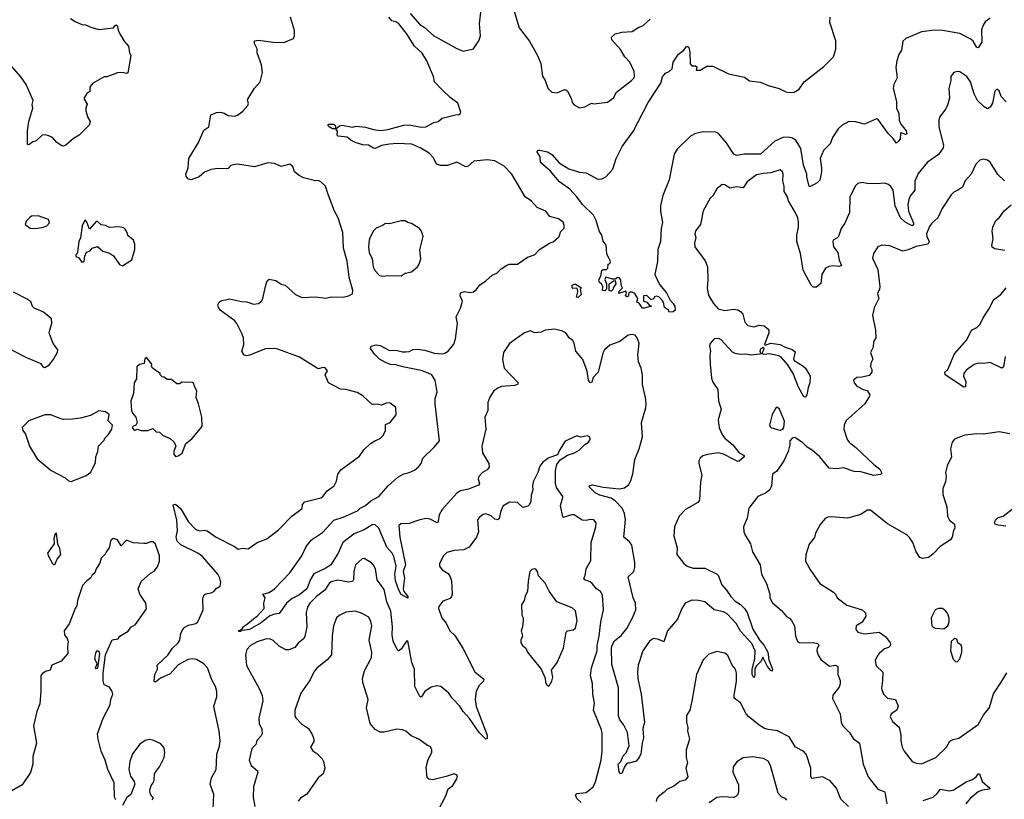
# Model space of a CAD drawing. Extents: x 2057697 to 2160550, y 827490 to 1016834.
# Tile 462 of 509: x 2119535 to 2126993, y 963379 to 969287. Entities that reach past the tile are written whole.
import ezdxf

# ---------------------------------------------------------------- set-up
doc = ezdxf.new("R2010")
doc.units = 0

msp = doc.modelspace()

# ---------------------------------------------------------------- linework, layer by layer
at = {"layer": '0CON20XD'}
for points in [[(2123270, 969385), (2123318, 969225), (2123396, 969125), (2123456.2, 969016.2), (2123482.5, 968955), (2123495, 968857.5), (2123516.2, 968825), (2123535, 968767.5), (2123565, 968737.5), (2123605, 968733.3), (2123662.7, 968757.3), (2123672.5, 968755), (2123684.1, 968744.1), (2123711.7, 968691.7), (2123719.3, 968659.3), (2123735, 968642.5), (2123775, 968617.5), (2123815, 968626.7), (2123865, 968653.8), (2123885, 968648), (2123987.7, 968662.3), (2124033.3, 968695), (2124055, 968736.7), (2124170, 968825), (2124188.8, 968845), (2124191.7, 968858.3), (2124188.6, 968895), (2124155.6, 968965), (2124118.6, 969005), (2124085, 969060), (2124021.2, 969135), (2124018, 969155), (2124045, 969178.6), (2124095, 969191.9), (2124175, 969197.5), (2124225, 969229.2), (2124255, 969240), (2124310, 969290)], [(2122492.2, 969332.2), (2122565, 969251.1), (2122599.3, 969229.3), (2122672.5, 969165), (2122755, 969118.6), (2122845, 969068.6), (2122895, 969048.6), (2122972.5, 969065), (2123013.9, 969126.1), (2123026, 969165), (2123017.1, 969255), (2123030.8, 969365)], [(2119920, 969295), (2119955, 969273.8), (2120005, 969251.2), (2120035, 969248.8), (2120075, 969229.2), (2120135, 969212), (2120246.4, 969223.6), (2120255, 969240), (2120267, 969247), (2120277, 969237), (2120280, 969205), (2120302.5, 969167.5), (2120326.7, 969125), (2120360, 969085), (2120367.5, 969035), (2120377.5, 969015), (2120353.3, 968885), (2120345, 968878.8), (2120315, 968886.7), (2120275, 968883.3), (2120195, 968853.3), (2120175, 968852.5), (2120087, 968803), (2120067.5, 968775), (2120067, 968743), (2120043.6, 968726.4), (2120022.5, 968695), (2120022.5, 968685), (2120046.4, 968646.4), (2120036.7, 968615), (2120037.5, 968595), (2120052.5, 968545), (2120070, 968515), (2120061.7, 968488.3), (2119985, 968412.5), (2119943.6, 968386.4), (2119883.6, 968336.4), (2119865, 968327.5), (2119855, 968330), (2119817.5, 968355), (2119783.6, 968393.6), (2119755, 968407.5), (2119725, 968413.3), (2119705, 968412.5), (2119660.7, 968369.3), (2119635, 968360), (2119605, 968337.5), (2119595, 968340), (2119594, 968445), (2119605.8, 968515), (2119634.4, 968615), (2119629.2, 968645), (2119638.1, 968675), (2119585, 968796), (2119545, 968854), (2119475, 968931.4)], [(2120754.8, 964635.2), (2120767.6, 964662.4), (2120786.6, 964683.4), (2120815, 964697.8), (2120868.8, 964711.2), (2120885, 964723.3), (2120923.8, 964815), (2120921.2, 964895), (2120930, 964925), (2120945, 964937.5), (2120985, 964943.8), (2121005, 964953.8), (2121024.2, 964975.8), (2121053.3, 964995), (2121057.7, 965022.3), (2121050.8, 965055), (2121035.7, 965085), (2120919.1, 965219.1), (2120885, 965244.2), (2120755, 965306.9), (2120727.1, 965335), (2120719.5, 965365), (2120730.9, 965415), (2120726.5, 965495), (2120698.3, 965611.7), (2120715, 965616.7), (2120755, 965580), (2120812.5, 965485), (2120868, 965425), (2120895, 965414.4), (2120935, 965418.6), (2120954.4, 965414.4), (2121022.5, 965365), (2121162.5, 965295), (2121190, 965275), (2121225, 965281.2), (2121265, 965276.7), (2121333.9, 965326.1), (2121407, 965353), (2121495, 965420), (2121596.2, 965525), (2121675, 965583.3), (2121676.1, 965613.9), (2121695, 965633.8), (2121815.8, 965664.2), (2121832.5, 965675), (2121865, 965717.5), (2121917.5, 965755), (2121935, 965790), (2121946.1, 965843.9), (2121966.7, 965875), (2122109.5, 965980.5), (2122142.3, 966027.7), (2122192.5, 966075), (2122225, 966096.7), (2122265, 966112.5), (2122287.5, 966135), (2122306.4, 966173.6), (2122305, 966220), (2122342.5, 966235), (2122386.4, 966293.6), (2122385, 966347.5), (2122341.2, 966381.2), (2122315, 966383.8), (2122275, 966366), (2122245, 966374), (2122205, 966370), (2122135, 966436), (2122091.7, 966461.7), (2122005, 966483.3), (2121966.1, 966486.1), (2121874.2, 966534.2), (2121848.8, 966595), (2121865.7, 966625), (2121848.7, 966648.7), (2121835, 966652), (2121795, 966640), (2121655, 966729.4), (2121490, 966790), (2121464.2, 966795.8), (2121396.9, 966793.1), (2121276.3, 966743.7), (2121255, 966739.4), (2121236.2, 966745), (2121217.1, 966775), (2121232.2, 966825), (2121230.6, 966875), (2121221.4, 966905), (2121179.5, 966985), (2121164.3, 967005), (2121054.4, 967084.4), (2121041.4, 967105), (2121036.9, 967125), (2121045, 967146.2), (2121065, 967158.8), (2121093.6, 967163.6), (2121125, 967171.9), (2121215, 967150.8), (2121255, 967147.5), (2121305, 967130), (2121345, 967136.2), (2121365.6, 967154.4), (2121377.5, 967175), (2121396, 967265), (2121410.9, 967309.1), (2121425, 967320.8), (2121475, 967310), (2121515, 967282), (2121546, 967276), (2121625, 967203.8), (2121672.3, 967182.3), (2121775, 967186), (2121855, 967177.5), (2121895, 967187.1), (2121985, 967183.8), (2122026.4, 967193.6), (2122055, 967210), (2122057.5, 967235), (2122031.2, 967335), (2122016.1, 967456.1), (2121988.6, 967555), (2121983.1, 967675), (2121948.1, 967785), (2121920.8, 967835), (2121869.2, 967970.8), (2121852.5, 968025), (2121815, 968058.8), (2121795, 968069.2), (2121775, 968066), (2121685, 968088.8), (2121652.5, 968105), (2121617.5, 968135), (2121603.8, 968175), (2121581.7, 968191.7), (2121515, 968174), (2121465, 968197.5), (2121415, 968202.9), (2121315, 968172.5), (2121185, 968190.8), (2121155, 968188), (2121135, 968181.2), (2121115, 968158.8), (2121105, 968155.8), (2121035, 968160), (2120985, 968152.5), (2120935, 968130), (2120895, 968095.8), (2120835, 968073.3), (2120815, 968078.8), (2120797.3, 968097.3), (2120793.8, 968115), (2120811.2, 968165), (2120816.2, 968235), (2120888.6, 968355), (2120929.5, 968450.5), (2120966.7, 968475), (2120983.3, 968565), (2121026.2, 968583.8), (2121055, 968586), (2121085, 968578.8), (2121115, 968560), (2121165, 968556.7), (2121186.1, 968563.9), (2121225, 968592.5), (2121263.6, 968636.4), (2121267.5, 968655), (2121260, 968675), (2121262.5, 968685), (2121315, 968767.5), (2121356.7, 968815), (2121373.6, 968886.4), (2121368, 968945), (2121333.3, 969035), (2121333.3, 969065), (2121314, 969105), (2121313.6, 969126.4), (2121345, 969132), (2121455, 969116), (2121535, 969113.8), (2121610, 969145), (2121616.7, 969165), (2121616.4, 969203.6), (2121586.2, 969305)], [(2124281.4, 966375), (2124276.2, 966425), (2124251.2, 966521.2), (2124252, 966595), (2124242, 966645), (2124221.4, 966695), (2124216.9, 966745), (2124226.3, 966836.3), (2124212.5, 966875), (2124196.7, 966895), (2124175, 966900.8), (2124143.3, 966895), (2124082, 966848), (2124005, 966821.2), (2123965, 966784), (2123951.1, 966758.9), (2123916, 966615), (2123878, 966575), (2123869.3, 966540.7), (2123855, 966536), (2123842.5, 966555), (2123832.6, 966622.6), (2123800.9, 966710.9), (2123746.7, 966775), (2123735.6, 966835.6), (2123725.8, 966855.8), (2123696.1, 966876.1), (2123672.7, 966912.7), (2123647.3, 966927.3), (2123585, 966940.8), (2123515, 966933.8), (2123485, 966918.8), (2123435, 966913.3), (2123405, 966928.8), (2123357.5, 966915), (2123245, 966834), (2123200.5, 966765), (2123191.8, 966711.8), (2123205, 966646.7), (2123310, 966535), (2123308, 966525), (2123284.3, 966514.3), (2123185, 966507.1), (2123155.8, 966494.2), (2123125.8, 966474.2), (2123095, 966426.7), (2123080, 966385), (2123080, 966325), (2123059.4, 966275), (2123066.7, 966185), (2123034.6, 966054.6), (2123040.5, 966005), (2123088.2, 965925), (2123092.2, 965895), (2123076.9, 965875), (2123041.1, 965855), (2123012.9, 965825), (2123008.1, 965805), (2123017.8, 965772.2), (2123011.1, 965758.9), (2122935, 965730), (2122875, 965716.5), (2122847.9, 965702.1), (2122736, 965575), (2122713.1, 965535), (2122704.4, 965485.6), (2122696.7, 965475), (2122645, 965502.1), (2122615, 965506.2), (2122565, 965497.9), (2122485, 965468.9), (2122423.1, 965466.9), (2122408, 965455), (2122415.5, 965365), (2122458.6, 965155), (2122440.8, 965105), (2122450, 965055), (2122440.8, 964975), (2122445.8, 964955), (2122475.6, 964915), (2122475.7, 964904.3), (2122425, 964932.2), (2122406.2, 964965), (2122381.1, 965035), (2122375.8, 965085), (2122386.8, 965145), (2122368.6, 965218.6), (2122356.8, 965245), (2122315, 965291.1), (2122295, 965337.1), (2122254.5, 965435), (2122225, 965462.1), (2122205, 965459.2), (2122145, 965420.5), (2122069.5, 965390.5), (2121982.9, 965325), (2121946.6, 965245), (2121892.5, 965155), (2121855, 965129.7), (2121763.2, 965086.8), (2121736.7, 965045), (2121709.7, 964975), (2121655, 964928.1), (2121600.2, 964899.8), (2121555, 964864.7), (2121501.7, 964788.3), (2121465, 964782.8), (2121430.5, 964769.5), (2121365, 964716.2), (2121276, 964665), (2121220.7, 964659.3), (2121205, 964650), (2121195, 964650), (2121193, 964657), (2121220, 964670), (2121230.5, 964689.5), (2121261.7, 964708.3), (2121305, 964747.8), (2121335, 964768), (2121386.2, 964825), (2121384.4, 964865), (2121394.2, 964905), (2121376.7, 964935), (2121425, 964946.4), (2121465, 964973.3), (2121580.9, 965095), (2121673.1, 965225), (2121704.3, 965295), (2121745.7, 965345), (2121828.2, 965401.8), (2121915, 965493.7), (2121985, 965516.8), (2122094.2, 965565.8), (2122115, 965585.3), (2122154.6, 965605), (2122195, 965640), (2122255, 965674.6), (2122326.4, 965753.6), (2122398.8, 965821.2), (2122445, 965845.4), (2122485, 965854.7), (2122526.2, 965873.8), (2122555, 965899.1), (2122576.2, 965925), (2122589.4, 965965), (2122675, 966047.1), (2122715.6, 966095), (2122681.8, 966375), (2122683.3, 966416.7), (2122698.2, 966465), (2122681.5, 966555), (2122655, 966597.5), (2122575, 966628.9), (2122436.2, 966655), (2122385, 966671.2), (2122345, 966674), (2122305, 966689.6), (2122260, 966715), (2122225, 966750), (2122193.3, 966795), (2122196.7, 966813.3), (2122235, 966823.1), (2122265, 966816.9), (2122335, 966780.5), (2122385, 966783.6), (2122435, 966769.5), (2122460.4, 966769.6), (2122485, 966772.5), (2122515, 966788.1), (2122545, 966789.1), (2122605, 966782.9), (2122675, 966760.4), (2122735, 966754.5), (2122755, 966758.9), (2122780.8, 966775), (2122822.8, 966827.2), (2122835, 966867.5), (2122851.9, 966985), (2122840, 967035), (2122875, 967100), (2122888.6, 967155), (2122872.5, 967195), (2122875, 967216), (2122905, 967228.1), (2122945, 967218.6), (2122973.3, 967225), (2122991.4, 967238.6), (2123021.2, 967278.8), (2123064, 967305), (2123115, 967350.8), (2123148.8, 967365), (2123182.2, 967397.8), (2123223.9, 967426.1), (2123245, 967433.3), (2123305, 967433.3), (2123381.7, 967488.3), (2123434.1, 967505.9), (2123473.3, 967545), (2123547.3, 967592.7), (2123575.8, 967604.2), (2123615, 967637.5), (2123623.6, 967646.4), (2123631.7, 967678.3), (2123645, 967692.5), (2123657.5, 967705), (2123660.7, 967719.3), (2123651.7, 967751.7), (2123615, 967778.8), (2123550, 967795), (2123520, 967835), (2123455, 967863.8), (2123412.7, 967912.7), (2123364.3, 967944.3), (2123263.1, 968115), (2123205, 968176.7), (2123135, 968216.7), (2123075, 968225.6), (2122975.8, 968214.2), (2122932.3, 968177.7), (2122915, 968171.2), (2122845, 968207.5), (2122775, 968182.5), (2122722.1, 968182.1), (2122692.8, 968192.8), (2122669.5, 968239.5), (2122635.6, 968275), (2122574.3, 968314.3), (2122505, 968342.9), (2122395, 968348.1), (2122335, 968344.1), (2122276.7, 968333.3), (2122228.3, 968311.7), (2122215, 968312.5), (2122177.5, 968335), (2122135, 968338.1), (2122075, 968357.1), (2122042.8, 968372.8), (2122015, 968396.2), (2121946.2, 968405), (2121940, 968415), (2121941.7, 968441.7), (2121930, 968460), (2121905, 968460), (2121880, 968475), (2121870, 968485), (2121876.2, 968493.8), (2121915, 968493.8), (2121923.8, 968485), (2121930, 968460), (2121956.9, 968483.1), (2121978.6, 968488.6), (2122055, 968473.3), (2122085, 968478.8), (2122155, 968471.4), (2122216.1, 968453.9), (2122267.3, 968447.3), (2122324.5, 968454.5), (2122445, 968488.5), (2122485, 968488.9), (2122575, 968473.3), (2122612.5, 968475), (2122672.3, 968507.7), (2122705, 968516.2), (2122735, 968539.2), (2122835, 968565.8), (2122862.3, 968567.7), (2122873.9, 968576.1), (2122876.1, 968586.1), (2122854.2, 968655), (2122795, 968697.5), (2122735, 968756), (2122678.1, 968815), (2122669.5, 968855), (2122617.8, 968975), (2122583.2, 969033.2), (2122525.2, 969085.2), (2122465, 969182.5), (2122407.8, 969255), (2122385, 969270), (2122355, 969278.4), (2122330.8, 969305)], [(2126885, 969297.8), (2126848.9, 969271.1), (2126831.4, 969245), (2126819.7, 969210.3), (2126822.5, 969115), (2126795, 969073.3), (2126785, 969076.7), (2126757.3, 969125), (2126740.2, 969140.2), (2126655, 969182.5), (2126525, 969203.9), (2126465, 969206.8), (2126365, 969195.3), (2126246, 969145), (2126223.1, 969125), (2126213.4, 969056.6), (2126194, 969024), (2126177.8, 968975), (2126170.5, 968925), (2126182.2, 968845), (2126157.1, 968795), (2126151.4, 968765), (2126176.4, 968666.4), (2126176.7, 968615), (2126194, 968575), (2126195.4, 968525), (2126209.5, 968495), (2126250, 968445), (2126255, 968420), (2126245, 968417.1), (2126215, 968428), (2126206.1, 968423.9), (2126203.3, 968385), (2126195, 968368), (2126175, 968350), (2126149.5, 968389.5), (2126115, 968421.1), (2126035, 968534), (2126025, 968536.2), (2125935, 968494.4), (2125865, 968512.2), (2125815, 968514.2), (2125765, 968487.5), (2125735, 968458.6), (2125692.5, 968395), (2125675, 968345.8), (2125624.3, 968295), (2125598.5, 968235), (2125607.9, 968162.1), (2125608.5, 968135), (2125595, 968070), (2125575, 968051.2), (2125525, 968022.5), (2125515, 968022.5), (2125496, 968095), (2125496.8, 968116.8), (2125472.7, 968185), (2125451.5, 968311.5), (2125415, 968373.6), (2125388.6, 968388.6), (2125355, 968395.3), (2125315, 968392.7), (2125255, 968366), (2125145, 968266.4), (2125025, 968267.7), (2124965, 968256.9), (2124945, 968267.1), (2124885, 968355.5), (2124825, 968426.2), (2124805, 968435.3), (2124715, 968436.2), (2124655, 968425.3), (2124614.8, 968405.2), (2124515, 968304.5), (2124492.8, 968267.2), (2124455, 968072.5), (2124405.6, 967955), (2124390, 967875), (2124387.8, 967835), (2124405, 967750), (2124394.5, 967705), (2124387.9, 967605), (2124369.4, 967545), (2124367.3, 967455), (2124346.2, 967355), (2124380.3, 967280.3), (2124435, 967216), (2124462.5, 967162.5), (2124485.8, 967135), (2124496.2, 967115), (2124500, 967085), (2124485, 967072.5), (2124455, 967070), (2124450, 967085), (2124420, 967105), (2124411.2, 967145), (2124395.8, 967165.8), (2124375.8, 967185.8), (2124355, 967191.2), (2124344.1, 967185.9), (2124335, 967170), (2124315, 967167.5), (2124285, 967197.5), (2124260, 967195), (2124260, 967155), (2124286.2, 967146.2), (2124305, 967120), (2124320, 967115), (2124265, 967100), (2124251.2, 967101.2), (2124245, 967110), (2124228.3, 967138.3), (2124210, 967145), (2124216.7, 967175), (2124195, 967212.5), (2124175, 967222.5), (2124158.3, 967221.7), (2124150, 967215), (2124145, 967190), (2124135, 967187.5), (2124122.5, 967195), (2124130, 967215), (2124125, 967230), (2124072.5, 967212.5), (2124075, 967230), (2124100, 967255), (2124090, 967275), (2124087.5, 967315), (2124075, 967330), (2124065, 967332.5), (2124045, 967320), (2124025, 967320), (2123973.9, 967336.1), (2123967, 967317), (2123980, 967285), (2123980, 967245), (2123967, 967233), (2123950, 967235), (2123952.5, 967265), (2123942.5, 967285), (2123927.5, 967295), (2123922.5, 967315), (2123936.4, 967343.6), (2123944.2, 967385.8), (2123955, 967393.3), (2123980, 967395), (2123990, 967405), (2123992.5, 967435), (2124005, 967440), (2124010, 967455), (2123983, 967513), (2123977.7, 967577.7), (2123955, 967607.5), (2123944.2, 967655), (2123925, 967686.2), (2123900.8, 967765), (2123882, 967805), (2123797.1, 967885), (2123755, 967944.2), (2123702.1, 968002.1), (2123625, 968056.9), (2123555, 968138.8), (2123480, 968205), (2123476.4, 968246.4), (2123453, 968287), (2123463, 968297), (2123475, 968297.5), (2123533.6, 968286.4), (2123565, 968266.2), (2123621.2, 968201.2), (2123695.4, 968155.4), (2123775, 968131.8), (2123825.9, 968125.9), (2123915, 968078.1), (2123945, 968080), (2123974.5, 968095.5), (2124028.6, 968155), (2124052.9, 968235), (2124099.6, 968325), (2124181.9, 968438.1), (2124295, 968658), (2124392, 968805), (2124405, 968852.5), (2124427.5, 968882.5), (2124455.5, 968894.5), (2124476, 968915), (2124485.8, 968965), (2124525.8, 969025), (2124565, 969056.2), (2124585, 969083.3), (2124595, 969083.3), (2124603.3, 969075), (2124611.2, 969041.2), (2124612.7, 968952.7), (2124625, 968936.7), (2124655, 968936.2), (2124665, 968930), (2124660, 968905), (2124690, 968905), (2124740, 968935), (2124785, 968934.2), (2124905, 968876.9), (2125025, 968850.6), (2125063.6, 968823.6), (2125145, 968813.5), (2125205, 968789.1), (2125286.4, 968766.4), (2125338.8, 968738.8), (2125365, 968734.3), (2125401.7, 968738.3), (2125440.2, 968759.8), (2125478.1, 968815), (2125625, 968931.4), (2125698.5, 969005), (2125716.7, 969063.3), (2125716.3, 969126.3), (2125671.9, 969265), (2125674.4, 969305.6)], [(2127006.7, 968665), (2126970, 968705), (2126955, 968747.5), (2126935, 968760), (2126920, 968745), (2126904.2, 968655), (2126885, 968623.3), (2126865, 968610), (2126841.2, 968625), (2126789.4, 968675), (2126763.3, 968725), (2126737.5, 968815), (2126710, 968855), (2126655, 968890.8), (2126636.1, 968893.9), (2126618.3, 968888.3), (2126607, 968883), (2126587.5, 968855), (2126588.8, 968825), (2126572.5, 968765), (2126577.5, 968695), (2126565, 968647.5), (2126548.7, 968611.3), (2126503, 968547), (2126497.5, 968525), (2126497.5, 968475), (2126532.5, 968335), (2126529.2, 968315), (2126493.9, 968266.1), (2126408.1, 968205), (2126339.8, 968120.2), (2126316, 968064), (2126315, 967993.8), (2126281.5, 967955), (2126269.2, 967925), (2126262.7, 967885), (2126268.3, 967835), (2126305.3, 967745), (2126305, 967732.9), (2126295, 967725.6), (2126275, 967734.7), (2126240.5, 967755), (2126206.2, 967786.2), (2126166.8, 967875), (2126150.5, 967995), (2126133.2, 968023.2), (2126116.7, 968036.7), (2126085, 968047.8), (2126027, 968043), (2125955, 968045.8), (2125915, 968054), (2125884.1, 968045.9), (2125865, 968027.5), (2125822.2, 967945), (2125820.5, 967825), (2125784.5, 967745.5), (2125758, 967705), (2125735.8, 967645), (2125725, 967631.2), (2125697.5, 967615), (2125693.3, 967605), (2125700, 967565), (2125732.2, 967522.2), (2125741.5, 967465), (2125760, 967425), (2125744.4, 967415.6), (2125695, 967421.1), (2125665, 967417.1), (2125638.8, 967405), (2125611.5, 967355), (2125602.4, 967287.6), (2125570.6, 967259.4), (2125545, 967259.6), (2125530, 967275), (2125469.2, 967389.2), (2125448.7, 967515), (2125422.4, 967605), (2125420.8, 967655), (2125433.9, 967715), (2125433.2, 967755), (2125428.2, 967785), (2125411.9, 967821.9), (2125357.8, 967915), (2125348.9, 967948.9), (2125324.2, 967984.2), (2125324.4, 968025), (2125315.6, 968065), (2125318, 968115), (2125313.3, 968135), (2125295, 968150), (2125225, 968125.7), (2125168, 968122), (2125115, 968110.6), (2125045, 968059.2), (2125015, 968012.9), (2124965, 968021.1), (2124915, 968010), (2124875, 968036), (2124855, 968038.8), (2124814.3, 968005.7), (2124786.7, 967955), (2124765.7, 967934.3), (2124712.3, 967837.7), (2124691.2, 967735), (2124655, 967687.5), (2124648.8, 967665), (2124656.2, 967635), (2124646.1, 967593.9), (2124650, 967565), (2124728.3, 967458.3), (2124744.3, 967414.3), (2124747.5, 967315), (2124741.4, 967255), (2124747.7, 967222.3), (2124755.7, 967195), (2124790, 967135), (2124826.7, 967096.7), (2124875, 967082.9), (2124945, 967092.9), (2124975, 967089.2), (2124995, 967076.2), (2125012, 967055), (2125027.1, 966995), (2125050.6, 966970.6), (2125095, 966960), (2125135, 966971.9), (2125174.2, 966965.8), (2125202.2, 966945), (2125210.5, 966935), (2125210.4, 966915), (2125176.7, 966825), (2125180.5, 966820.5), (2125225, 966836.2), (2125295, 966826.7), (2125334.1, 966804.1), (2125385, 966787.5), (2125408.8, 966768.8), (2125396.4, 966716.4), (2125400, 966705), (2125466.2, 966665), (2125485.8, 966645), (2125521.2, 966585), (2125520.8, 966535), (2125506.1, 966496.1), (2125496.7, 966445), (2125485, 966427.5), (2125475, 966430), (2125435, 966503.3), (2125394.4, 966605), (2125352.1, 966672.1), (2125301.7, 966728.3), (2125285, 966738.9), (2125215, 966754.3), (2125175, 966749.2), (2125157.5, 966755), (2125172.5, 966785), (2125173.8, 966795), (2125165, 966802), (2125143.3, 966785), (2125142.1, 966772.1), (2125150, 966755), (2125138.6, 966751.4), (2125075, 966745.5), (2125035, 966753.1), (2124995, 966748.6), (2124955, 966757.8), (2124935, 966768.6), (2124845, 966864), (2124825, 966872), (2124795, 966867.5), (2124765, 966833.3), (2124759.2, 966815), (2124768, 966775), (2124762, 966745), (2124763.9, 966676.1), (2124775, 966570), (2124785, 966541.2), (2124822.2, 966485), (2124828.9, 966395), (2124847.5, 966335), (2124825.6, 966255), (2124833.3, 966195), (2124858.1, 966138.1), (2124876.5, 966115), (2124936.7, 966065), (2124985, 966004.4), (2125023.3, 965985), (2125023.3, 965975), (2124985, 965941.2), (2124975, 965939.2), (2124944.6, 965954.6), (2124865, 965995.4), (2124825, 966004.6), (2124745, 965992.9), (2124709.1, 965980.9), (2124688.6, 965965), (2124678.9, 965945), (2124678.9, 965925), (2124702.5, 965835), (2124691.1, 965785), (2124684.5, 965645.5), (2124672.2, 965627.8), (2124578, 965575), (2124531.4, 965525), (2124495.5, 965444.5), (2124489.4, 965375), (2124516, 965285), (2124512.5, 965235), (2124565.8, 965165), (2124591.2, 965145), (2124635, 965130), (2124725, 965130), (2124816.7, 965085), (2124826.5, 965076.5), (2124853.1, 965005), (2124888.5, 964965), (2124920.8, 964915), (2124955, 964880), (2124995, 964856.5), (2125026.1, 964826.1), (2125045.4, 964795), (2125087.7, 964667.7), (2125142.2, 964582.2), (2125175, 964544.4), (2125200.9, 964495), (2125208.5, 964435), (2125237.1, 964365), (2125235, 964350), (2125225, 964354.3), (2125199.2, 964385), (2125165, 964457.5), (2125150, 964425), (2125115, 964390), (2125102.5, 964367.5), (2125104, 964315), (2125095, 964300), (2125081.8, 964325), (2125082.4, 964362.4), (2125104, 964446), (2125104.6, 964505), (2125079.5, 964559.5), (2124995, 964654.5), (2124961.2, 964711.2), (2124894.5, 964785), (2124865, 964800), (2124795, 964814.6), (2124725.6, 964875), (2124676.7, 964886.7), (2124625, 964888), (2124574.4, 964865), (2124549.5, 964825), (2124518.5, 964745), (2124441.1, 964655), (2124415, 964572.5), (2124375, 964591.4), (2124335, 964597.5), (2124305, 964578), (2124256.2, 964503.8), (2124220.8, 964395), (2124215.3, 964344.7), (2124217.3, 964295), (2124242.3, 964175), (2124267.6, 963962.4), (2124255.8, 963915), (2124260.8, 963845), (2124249.4, 963805), (2124240, 963725), (2124226.7, 963695), (2124205, 963667.5), (2124155, 963652.5), (2124143, 963657), (2124135, 963650), (2124115, 963626.7), (2124095, 963573.8), (2124085, 963573.3), (2124076.7, 963586.7), (2124069.4, 963625), (2124068.8, 963645), (2124089.4, 963665), (2124105, 963708), (2124129.6, 963730.4), (2124152.5, 963785), (2124138.5, 963885), (2124108.9, 963945), (2124081.1, 963981.1), (2124070.9, 964010.9), (2124070.7, 964225), (2124021.2, 964401.2), (2124017.8, 964525), (2124022.7, 964547.3), (2124040.5, 964579.5), (2124090.5, 964619.5), (2124135, 964674.4), (2124177.6, 964755), (2124200.8, 964815), (2124199.1, 964865), (2124182, 964905), (2124144.2, 965065), (2124185.8, 965105), (2124194.2, 965135), (2124195.2, 965174.8), (2124171.2, 965305), (2124155, 965330), (2124110, 965365), (2124123.9, 965496.1), (2124116.7, 965545), (2124099.6, 965585), (2124048.5, 965638.5), (2124015, 965661.1), (2123928.8, 965685), (2123892.8, 965702.8), (2123850, 965745), (2123847.5, 965755), (2123875, 965762.5), (2123954.6, 965744.6), (2124075, 965732.5), (2124115, 965739.2), (2124147.7, 965765), (2124163.9, 965795), (2124179.1, 965845), (2124193.6, 965955), (2124227.9, 966035), (2124252.9, 966125), (2124245.5, 966235), (2124278.6, 966345), (2124281.4, 966375)], [(2126993.3, 968065), (2126943.6, 968113.6), (2126885, 968208), (2126865, 968222), (2126838.8, 968228.8), (2126807.9, 968222.1), (2126778.3, 968191.7), (2126741.4, 968115), (2126695.7, 968064.3), (2126675, 968016.7), (2126645, 967997.1), (2126610.2, 967979.8), (2126589.7, 967960.3), (2126522.5, 967855), (2126490, 967785), (2126445, 967745.6), (2126425, 967718.6), (2126404.6, 967664.6), (2126405.4, 967645), (2126423.5, 967605), (2126413.3, 967586.7), (2126325, 967569.1), (2126265, 967542.7), (2126225, 967533.3), (2126125, 967572), (2126065, 967578.8), (2126034.3, 967565.7), (2126002, 967515), (2125995, 967480), (2126034.2, 967394.2), (2126050.8, 967265), (2126048, 967245), (2126031.7, 967211.7), (2126042, 967175), (2126007.7, 967102.3), (2125995.6, 967045), (2126017.5, 966935), (2126018.8, 966875), (2126002.5, 966845), (2125998.8, 966805), (2125980, 966765), (2125995.8, 966715), (2125982, 966685), (2125980, 966655), (2125990, 966635), (2125990, 966615), (2125969.5, 966590.5), (2125915, 966578), (2125875, 966576.2), (2125851.2, 966555), (2125856, 966535), (2125875, 966510), (2125925, 966484.2), (2125955, 966476.7), (2125973.3, 966445), (2125972.5, 966435), (2125936, 966375), (2125795, 966248.8), (2125779.4, 966215), (2125776.9, 966185), (2125803.3, 966105), (2125817.1, 966085), (2125869.2, 966045), (2126005, 965915.8), (2126050.7, 965880.7), (2126065, 965850), (2126055, 965840), (2126005, 965831.9), (2125905, 965860.5), (2125855, 965863.3), (2125775, 965890), (2125723.6, 965883.6), (2125665, 965888.8), (2125595, 965973.1), (2125537.5, 966025), (2125498.7, 966048.7), (2125465, 966082), (2125415, 966116.2), (2125405, 966121.2), (2125385, 966116.7), (2125368.8, 966095), (2125368, 966065), (2125355.8, 966015), (2125324, 965945), (2125268.8, 965865), (2125236.4, 965843.6), (2125228.8, 965755), (2125216.2, 965725), (2125185, 965700), (2125126.2, 965675), (2125056.7, 965585), (2125045, 965510), (2125016.2, 965445), (2125020, 965405), (2125026.7, 965385), (2125071.2, 965315), (2125086, 965255), (2125142.5, 965155), (2125152.5, 965085), (2125191.4, 965015), (2125215.7, 964935), (2125217.5, 964905), (2125238.3, 964868.3), (2125305, 964808.8), (2125343.4, 964763.4), (2125365, 964752.5), (2125380, 964735), (2125402.9, 964695), (2125410.8, 964615), (2125426.7, 964575), (2125445, 964566), (2125545, 964567.3), (2125579.2, 964559.2), (2125589.2, 964545), (2125575.7, 964525), (2125571.9, 964505), (2125582.6, 964472.6), (2125606.4, 964436.4), (2125668.9, 964388.9), (2125715, 964396.9), (2125732.5, 964385), (2125732.7, 964325), (2125748.5, 964278.5), (2125749.3, 964255), (2125740.8, 964229.2), (2125695, 964168), (2125692.4, 964142.4), (2125748.3, 964028.3), (2125757.5, 963965), (2125769.1, 963935), (2125821.4, 963885), (2125849.1, 963839.1), (2125895.6, 963805.6), (2125924.5, 963645), (2125960.5, 963550.5), (2126035, 963455.5), (2126087.1, 963435), (2126102.1, 963345)], [(2126996.6, 967536.6), (2126919.8, 967549.8), (2126901.7, 967561.7), (2126897.1, 967575), (2126908.2, 967625), (2126901.1, 967685), (2126905.9, 967714.1), (2126929.4, 967765), (2126954.2, 967785), (2126992.4, 967837.6), (2127045.9, 967884.1)], [(2119655, 967703.8), (2119716.4, 967713.6), (2119740, 967725), (2119761.7, 967748.3), (2119753, 967773), (2119675, 967800), (2119625, 967796.7), (2119611.7, 967788.3), (2119585, 967760), (2119577.5, 967735), (2119615, 967706.7), (2119655, 967703.8)], [(2120315, 967422.5), (2120385, 967467.5), (2120406.4, 967546.4), (2120406.2, 967585), (2120397.5, 967615), (2120355, 967652.5), (2120350, 967675), (2120335, 967700), (2120325, 967710), (2120285, 967717.5), (2120215, 967712.5), (2120185, 967726.7), (2120151.7, 967731.7), (2120125, 967757.5), (2120115, 967757.5), (2120065, 967700), (2120045, 967753.3), (2120035, 967767.5), (2120025, 967763.3), (2120007.5, 967725), (2119996.1, 967633.9), (2119983.3, 967605), (2119976.4, 967543.6), (2119970, 967515), (2119960, 967505), (2119961.7, 967491.7), (2119983, 967483), (2120005, 967450), (2120015, 967452.5), (2120022.5, 967457.5), (2120027.5, 967495), (2120042.5, 967525), (2120070, 967535), (2120083.9, 967556.1), (2120125, 967567.5), (2120165, 967532.5), (2120215, 967517.5), (2120245, 967497.5), (2120290.7, 967430.7), (2120315, 967422.5)], [(2122285, 967343.3), (2122325, 967348.8), (2122425, 967346.2), (2122455, 967366.2), (2122503.6, 967376.4), (2122548.8, 967415), (2122562, 967435), (2122573.8, 967475), (2122567, 967543), (2122590, 967645), (2122577.5, 967685), (2122562.5, 967705), (2122503.3, 967743.3), (2122475, 967750), (2122455, 967762.5), (2122425, 967762.5), (2122335, 967740), (2122305, 967742.5), (2122283.3, 967726.7), (2122235, 967707.5), (2122215, 967687.5), (2122186.1, 967633.9), (2122182, 967615), (2122177.1, 967565), (2122182.3, 967522.3), (2122205.7, 967475), (2122213.6, 967413.6), (2122226.4, 967386.4), (2122259.3, 967349.3), (2122285, 967343.3)], [(2124015, 967230), (2124000, 967235), (2124000, 967285), (2124031.7, 967308.3), (2124045, 967310), (2124050, 967285), (2124030, 967255), (2124030, 967245), (2124015, 967230)], [(2119485, 967224), (2119595, 967170), (2119616.7, 967155), (2119630, 967115), (2119642.7, 967102.7), (2119715, 967073.8), (2119773.3, 967025), (2119775.8, 966985), (2119756.7, 966915), (2119789.3, 966829.3), (2119820.6, 966785), (2119818.5, 966765), (2119795, 966718.6), (2119751.4, 966665), (2119725, 966648.8), (2119715, 966653.3), (2119698.6, 966678.6), (2119590, 966725), (2119475, 966782.5)], [(2123765, 967182.5), (2123752.5, 967185), (2123763.3, 967225), (2123760, 967245), (2123751.7, 967251.7), (2123725, 967250), (2123720, 967255), (2123720, 967275), (2123735, 967282.5), (2123745, 967282.5), (2123790, 967255), (2123780, 967245), (2123787.5, 967205), (2123765, 967182.5)], [(2126998.6, 966735), (2126985.8, 966655), (2126975, 966646.2), (2126885, 966690), (2126838.6, 966681.4), (2126795, 966683.1), (2126765, 966673.1), (2126705, 966630.8), (2126685.7, 966605), (2126684.4, 966585), (2126702.2, 966545), (2126698.8, 966505), (2126685, 966502.9), (2126544.4, 966594.4), (2126541.2, 966615), (2126565, 966636.7), (2126615.3, 966754.7), (2126709.2, 966860.8), (2126745.4, 966934.6), (2126785, 966954.4), (2126811.1, 966978.9), (2126832.4, 967027.6), (2126875, 967092), (2126914.5, 967165.5), (2126965.8, 967205), (2127008, 967255)], [(2120715, 965977.5), (2120735, 965982.5), (2120765, 966002.5), (2120793.6, 966076.4), (2120839.3, 966110.7), (2120916.2, 966205), (2120915.7, 966275), (2120890.8, 966375), (2120870.8, 966425), (2120876.7, 966475), (2120858.3, 966508.3), (2120855, 966530), (2120845, 966537.5), (2120765, 966540), (2120745, 966527.5), (2120725, 966527.5), (2120685, 966560), (2120655, 966560), (2120628.3, 966578.3), (2120615, 966580), (2120600, 966595), (2120600, 966605), (2120540, 966645), (2120532.5, 966665), (2120537, 966677), (2120497, 966727), (2120483.6, 966716.4), (2120478.8, 966681.2), (2120443.3, 966675), (2120423.1, 966655), (2120420, 966565), (2120401.2, 966535), (2120398, 966455), (2120376.7, 966395), (2120382.5, 966325), (2120390, 966305), (2120415.9, 966275.9), (2120424.2, 966235), (2120415.8, 966214.2), (2120392.5, 966205), (2120387.5, 966195), (2120405, 966173.3), (2120425, 966183.3), (2120455, 966174), (2120505, 966173.8), (2120545, 966190), (2120570, 966165), (2120595, 966160), (2120622.5, 966135), (2120675, 966112.5), (2120706.4, 966086.4), (2120717.5, 966055), (2120702.5, 966017.5), (2120703.8, 965995), (2120715, 965977.5)], [(2125295, 966176.7), (2125315, 966183.3), (2125323.8, 966196.2), (2125327.1, 966245), (2125288.8, 966335), (2125275, 966347.5), (2125265, 966347.5), (2125233.8, 966295), (2125213.6, 966213.6), (2125225, 966197.5), (2125275, 966181.2), (2125295, 966176.7)], [(2119925, 965786.7), (2119945, 965793.8), (2120037.7, 965832.3), (2120073, 965857), (2120109.3, 965930.7), (2120111.2, 965975), (2120127.5, 966015), (2120133.3, 966055), (2120175, 966100), (2120180, 966115), (2120205, 966140), (2120232.5, 966185), (2120237.5, 966215), (2120206.7, 966246.7), (2120213.3, 966295), (2120185, 966314.2), (2120135, 966323.8), (2120072.3, 966287.7), (2119995, 966266.7), (2119935, 966258.5), (2119865, 966258.1), (2119806.7, 966276.7), (2119775, 966293.8), (2119725, 966293.8), (2119605, 966246), (2119555, 966197.5), (2119560, 966175), (2119580, 966145), (2119610, 966055), (2119668.3, 965958.3), (2119775, 965870), (2119880, 965815), (2119905, 965792.5), (2119925, 965786.7)], [(2123787.5, 963355), (2123755, 963384.3), (2123745.7, 963414.3), (2123755.6, 963424.4), (2123825, 963430.9), (2123880, 963475), (2123897, 963513), (2123940.4, 963675), (2123948.1, 963745), (2123945.7, 963875.7), (2123940.8, 963905), (2123881.4, 964055), (2123888.7, 964108.7), (2123875.7, 964175), (2123873.9, 964256.1), (2123858.6, 964315), (2123866.9, 964375), (2123909.4, 964505), (2123909.6, 964545), (2123925.4, 964614.6), (2123937.9, 964725), (2123956.7, 964815), (2123948.6, 964925), (2123933.1, 964953.1), (2123905, 964974.4), (2123870.6, 965015), (2123855, 965027.3), (2123815, 965041.3), (2123807.1, 965055), (2123819.1, 965075), (2123825.6, 965125), (2123860.3, 965189.7), (2123862.5, 965325), (2123900, 965445), (2123902.5, 965475), (2123885, 965496.7), (2123855, 965500), (2123825, 965492.5), (2123795, 965494.2), (2123735, 965535.8), (2123715, 965536), (2123655, 965513.8), (2123648.8, 965518.8), (2123630.6, 965605), (2123650, 965665), (2123648, 965675), (2123601.7, 965741.7), (2123592.5, 965775), (2123593, 965867), (2123602.7, 965917.3), (2123628.8, 965951.2), (2123684.1, 965985.9), (2123737.5, 966005), (2123772.5, 966025), (2123815, 966067.5), (2123842.5, 966085), (2123856.7, 966105), (2123853, 966123), (2123835, 966132.5), (2123785, 966123.3), (2123755, 966133.3), (2123667, 966093), (2123623.3, 966025), (2123609.3, 965990.7), (2123542.3, 965967.7), (2123496.7, 965935), (2123475, 965902.5), (2123460, 965855), (2123424.2, 965785), (2123418.6, 965755), (2123421.9, 965725), (2123409.2, 965685), (2123405.6, 965635), (2123397.6, 965612.4), (2123385, 965600), (2123345, 965590), (2123305, 965627.1), (2123245, 965630), (2123195, 965601.2), (2123176, 965555), (2123167.1, 965505), (2123155, 965495.8), (2123135, 965502.5), (2123105, 965527.5), (2123065, 965542.5), (2123045, 965538), (2123016.2, 965515), (2123003.8, 965495), (2123009.2, 965405), (2122996, 965365), (2122939.8, 965290.2), (2122900.4, 965269.6), (2122825, 965264.2), (2122770, 965250), (2122746.2, 965225), (2122716, 965165), (2122716, 965145), (2122735, 965118.8), (2122779.7, 965089.7), (2122796.2, 965065), (2122806, 965035), (2122811.2, 964935), (2122806.7, 964915), (2122795, 964900), (2122740.5, 964879.5), (2122709.3, 964840.7), (2122706.1, 964823.9), (2122732.9, 964755), (2122764.4, 964715), (2122792.9, 964655), (2122831.7, 964621.7), (2122892.5, 964525), (2122983.8, 964345), (2123050.5, 964290.5), (2123048.8, 964275), (2123015, 964242), (2122991.4, 964198.6), (2122985.5, 964135), (2122993.7, 964083.7), (2123075.6, 963865), (2123075, 963837.5), (2123065, 963836.2), (2123051.3, 963851.3), (2123015.7, 963885), (2122942.6, 963992.6), (2122893.1, 964045), (2122868.1, 964085), (2122810, 964145), (2122785, 964184), (2122725, 964233.8), (2122695, 964240), (2122650.9, 964229.1), (2122603.7, 964196.3), (2122575, 964154), (2122565, 964158.8), (2122528.6, 964235), (2122524.5, 964365), (2122506.3, 964416.3), (2122475, 964580), (2122465, 964577.5), (2122425, 964516.2), (2122405, 964503.8), (2122395, 964513.3), (2122365, 964578), (2122355.5, 964625), (2122358.8, 964685), (2122345.2, 964805.2), (2122315.9, 964875.9), (2122295, 964969.2), (2122242.1, 965042.1), (2122230, 965125), (2122215, 965153.3), (2122200.3, 965170.3), (2122145, 965203.8), (2122128.3, 965201.7), (2122078.8, 965155), (2122065.6, 965105), (2122064.3, 965045.7), (2122055, 965030), (2122025.7, 965024.3), (2121945, 965039.1), (2121895, 965027.8), (2121879.4, 965015), (2121846, 964964), (2121782.5, 964915), (2121732.5, 964865), (2121715.5, 964835), (2121705.4, 964794.6), (2121711.2, 964685), (2121696, 964614), (2121684.4, 964595), (2121645, 964561.9), (2121620.2, 964529.8), (2121575, 964511.9), (2121551.5, 964511.5), (2121500.2, 964540.2), (2121455, 964582.5), (2121432.7, 964592.7), (2121405, 964594.3), (2121335, 964571.8), (2121282.9, 964545), (2121255.6, 964515), (2121244.4, 964474.4), (2121252.4, 964392.4), (2121351.4, 964215), (2121370.6, 964165), (2121376.7, 964125), (2121346.5, 963995), (2121349.5, 963955), (2121369.8, 963909.8), (2121372.2, 963875), (2121365, 963859.2), (2121332, 963825), (2121322.9, 963795), (2121294.5, 963765), (2121273.5, 963675), (2121288.6, 963635), (2121335.7, 963595.7), (2121338.6, 963585), (2121305.7, 963475), (2121302.5, 963395), (2121316.7, 963325)], [(2126665, 966127.5), (2126615, 966107.5), (2126598.8, 966085), (2126585.9, 966034.1), (2126593.3, 965975), (2126558.8, 965905), (2126546.7, 965855), (2126551.2, 965825), (2126546.7, 965785), (2126527.5, 965735), (2126528.3, 965688.3), (2126556.4, 965596.4), (2126562.5, 965525), (2126577.5, 965495), (2126616.7, 965465), (2126618.8, 965435), (2126608, 965415), (2126597.5, 965365), (2126585, 965346.2), (2126506.7, 965295), (2126452.1, 965237.9), (2126417.4, 965212.6), (2126375, 965204), (2126352.7, 965212.7), (2126326.2, 965255), (2126298.8, 965325), (2126275, 965363.3), (2126255, 965383.3), (2126107.7, 965467.7), (2125979.5, 965569.5), (2125955, 965570), (2125905, 965538), (2125805, 965510), (2125685, 965520), (2125657, 965517), (2125635, 965506.7), (2125597.7, 965462.3), (2125563.8, 965395), (2125555.9, 965364.1), (2125515, 965312.5), (2125488.8, 965231.2), (2125486, 965185), (2125524.5, 965114.5), (2125596.7, 965015), (2125698.8, 964948.8), (2125713.3, 964935), (2125726.7, 964905), (2125799.5, 964849.5), (2125915, 964815.8), (2125942.3, 964792.3), (2125943.9, 964766.1), (2125917.3, 964722.7), (2125870, 964695), (2125868.8, 964665), (2125883.3, 964645), (2125935, 964632), (2126045, 964646.2), (2126095, 964611.2), (2126128, 964565), (2126132, 964555), (2126127.9, 964542.1), (2126115, 964530.8), (2126085, 964520), (2126044.2, 964485), (2126028.8, 964465), (2126015, 964430), (2126021.7, 964391.7), (2126071.7, 964341.7), (2126069.3, 964279.3), (2126061.7, 964218.3), (2126076.7, 964175), (2126107, 964147), (2126167.5, 964135), (2126188.8, 964085), (2126178.8, 964055), (2126135, 964026), (2126128, 964005), (2126145, 963968), (2126197.5, 963925), (2126209.2, 963865), (2126208.6, 963825), (2126218.8, 963775), (2126233.2, 963743.2), (2126295, 963666), (2126326.1, 963653.9), (2126365, 963649.2), (2126475, 963696.2), (2126554, 963775), (2126579.7, 963820.3), (2126605, 963832.5), (2126648.3, 963841.7), (2126794.6, 963945.4), (2126835, 964018), (2126880, 964075), (2126912.1, 964177.9), (2126973.8, 964275), (2127011.2, 964338.8)], [(2127035, 966147.5), (2126955, 966163.3), (2126835, 966145.8), (2126785, 966148.6), (2126695, 966137.5), (2126665, 966127.5)], [(2127005, 965450), (2126945, 965456.2), (2126922.5, 965465), (2126917.5, 965475), (2126926.7, 965495), (2126945, 965513.8), (2126985, 965525.7), (2127065, 965588.1)], [(2120226.7, 964135), (2120240, 964175), (2120236.7, 964195), (2120215, 964230), (2120175, 964246.7), (2120167.9, 964277.9), (2120167.3, 964335), (2120185.3, 964475), (2120235, 964586.7), (2120280, 964595), (2120293.6, 964616.4), (2120355.8, 964654.2), (2120377, 964683), (2120412.5, 964705), (2120497, 964823), (2120490, 964865), (2120445, 964932.5), (2120433.8, 964975), (2120455, 965030), (2120527, 965093), (2120553, 965107), (2120578.3, 965141.7), (2120593.3, 965185), (2120593.6, 965223.6), (2120565, 965312.5), (2120545, 965331.2), (2120525, 965330), (2120495, 965316.7), (2120475, 965316.7), (2120393.6, 965323.6), (2120345, 965342.5), (2120305, 965300), (2120276.4, 965346.4), (2120245, 965356.7), (2120226.4, 965343.6), (2120213.3, 965285), (2120193.6, 965256.4), (2120183, 965237), (2120153, 965207), (2120141.7, 965168.3), (2120115, 965126.7), (2120103.3, 965095), (2120085, 965077.5), (2120075, 965056.7), (2120044.5, 965035.5), (2120011.5, 964998.5), (2119972.9, 964885), (2119968.6, 964845), (2119955.7, 964825), (2119911.3, 964708.7), (2119871.2, 964655), (2119873.8, 964625), (2119895, 964597.5), (2119902, 964575), (2119896.7, 964535), (2119900, 964485), (2119850, 964425), (2119780, 964395), (2119765, 964357.5), (2119731.7, 964348.3), (2119705, 964330), (2119696.2, 964315), (2119695.7, 964195), (2119686.7, 964103.3), (2119665.7, 964045), (2119638.8, 963935), (2119662.5, 963805), (2119635.6, 963704.4), (2119635.6, 963645), (2119616.4, 963583.6), (2119555, 963490), (2119476.3, 963443.7)], [(2119795, 965156.7), (2119805, 965163.8), (2119820.3, 965199.7), (2119846.7, 965235), (2119839.3, 965279.3), (2119823.6, 965313.6), (2119815, 965396.7), (2119805, 965390), (2119794.5, 965355.5), (2119796.7, 965315), (2119746.7, 965245), (2119752.3, 965222.3), (2119785, 965166.2), (2119795, 965156.7)], [(2123545, 964240), (2123566.7, 964275), (2123573.8, 964305), (2123562.7, 964357.3), (2123605, 964416.7), (2123654.2, 964525), (2123673.3, 964645), (2123685, 964656.7), (2123727.7, 964662.3), (2123743.9, 964676.1), (2123757.5, 964735), (2123745, 964807.5), (2123720.7, 964830.7), (2123603.3, 964875), (2123545, 964957.5), (2123515, 965017.5), (2123463.9, 965073.9), (2123456.7, 965105), (2123445, 965122.5), (2123435, 965126.2), (2123415, 965120), (2123400, 965105), (2123387, 965033), (2123382.5, 964955), (2123365, 964920), (2123356.7, 964885), (2123337, 964853), (2123337.5, 964775), (2123347.5, 964755), (2123347.5, 964735), (2123343.3, 964685), (2123334, 964655), (2123343.8, 964615), (2123330, 964585), (2123330, 964565), (2123342.5, 964545), (2123370, 964525), (2123382.5, 964495), (2123485.8, 964365.8), (2123516.1, 964296.1), (2123517, 964267), (2123525, 964250), (2123535, 964240), (2123545, 964240)], [(2122705, 963293.8), (2122763.8, 963405), (2122781.8, 963458.2), (2122815, 963483.8), (2122846, 963535), (2122851.2, 963555), (2122843.3, 963565), (2122825, 963572), (2122765, 963552), (2122663.6, 963526.4), (2122635, 963531.2), (2122621.7, 963541.7), (2122613.9, 963623.9), (2122628.3, 963681.7), (2122656.2, 963735), (2122656.1, 963756.1), (2122645, 963780), (2122625, 963787.5), (2122557.5, 963835), (2122500.1, 963860.1), (2122458.8, 963895), (2122435, 963906), (2122391.7, 963911.7), (2122295, 963887.1), (2122265, 963888.6), (2122228.3, 963908.3), (2122189.4, 963955), (2122162.7, 964072.7), (2122174, 964135), (2122134, 964265), (2122132, 964295), (2122146.1, 964353.9), (2122199.2, 964455), (2122202, 964495), (2122182.9, 964585), (2122202.5, 964695), (2122196.1, 964726.1), (2122178.9, 964758.9), (2122125, 964790.6), (2122075, 964805.5), (2122005, 964797.8), (2121955, 964772.5), (2121935.8, 964755), (2121911.1, 964695), (2121901.3, 964618.7), (2121895.7, 964475), (2121865, 964436), (2121785, 964372.5), (2121763.8, 964346.2), (2121736.2, 964283.8), (2121665, 964182.5), (2121618, 964055), (2121619.3, 964009.3), (2121625.9, 963995.9), (2121670.7, 963950.7), (2121722, 963915), (2121749.7, 963869.7), (2121763.3, 963835), (2121763, 963817), (2121737.5, 963775), (2121755, 963746.7), (2121786.8, 963726.8), (2121826, 963685), (2121836, 963665), (2121845.8, 963614.2), (2121835, 963573.3), (2121795, 963543.3), (2121710.5, 963419.5), (2121662.3, 963387.7), (2121643.9, 963366.1)], [(2126535, 964670), (2126566.1, 964693.9), (2126576.1, 964723.9), (2126575, 964750), (2126563.8, 964785), (2126550, 964805), (2126525, 964826), (2126495, 964826), (2126470, 964815), (2126438.8, 964755), (2126443.8, 964695), (2126452.7, 964682.7), (2126470, 964675), (2126535, 964670)], [(2120999.5, 963305), (2121004.6, 963414.6), (2120978.3, 963495), (2120988.8, 963541.2), (2121023.8, 963605), (2121026.6, 963656.6), (2121027.4, 963722.6), (2121048.5, 963781.5), (2121052.9, 963825), (2121047.3, 963895), (2121005.4, 964085), (2121028.5, 964155), (2121028.2, 964195), (2121017.8, 964235), (2120991.5, 964285), (2120957.5, 964375), (2120929.4, 964405), (2120875, 964437.8), (2120845, 964444.6), (2120811.3, 964438.7), (2120735, 964399.1), (2120675, 964330), (2120602.5, 964297.5), (2120565, 964266.2), (2120552.9, 964272.9), (2120559.2, 964325), (2120578, 964365), (2120575.8, 964395), (2120657.4, 964472.6), (2120692.5, 964525), (2120735.4, 964565), (2120747.5, 964585), (2120754.8, 964635.2)], [(2126635, 964420), (2126656.2, 964445), (2126670, 964495), (2126670.7, 964530.7), (2126666.2, 964546.2), (2126640, 964565), (2126633, 964593), (2126615, 964597.5), (2126590, 964575), (2126584, 964505), (2126605, 964442.5), (2126623.6, 964423.6), (2126635, 964420)], [(2120115, 964367.5), (2120110, 964375), (2120122.5, 964405), (2120105.6, 964445), (2120111.1, 964488.9), (2120125, 964506.2), (2120135, 964501.2), (2120139.5, 964485), (2120125, 964372.5), (2120115, 964367.5)], [(2125812.2, 963325), (2125755, 963380.9), (2125720.7, 963465), (2125675, 963519.2), (2125615, 963550.8), (2125535, 963536.2), (2125527.8, 963555), (2125527.9, 963615), (2125495, 963715.8), (2125475, 963740.8), (2125410, 963775), (2125362.7, 963852.7), (2125275, 963898.1), (2125205, 963907.1), (2125176.7, 963915), (2125135, 963940), (2125055.6, 964005.6), (2125037.9, 964027.9), (2124995, 964110), (2124947.5, 964145), (2124945.6, 964165), (2124965.4, 964274.6), (2124965.6, 964335), (2124957.1, 964365), (2124932, 964395), (2124898.3, 964468.3), (2124875, 964486.7), (2124815, 964498.8), (2124755, 964478), (2124712, 964435), (2124660.6, 964325), (2124626.8, 964123.2), (2124610, 964055), (2124586.2, 964015), (2124586.7, 963965), (2124596.1, 963923.9), (2124593.8, 963895), (2124608.8, 963835), (2124583.3, 963755), (2124584, 963695), (2124592, 963655), (2124580.6, 963615), (2124595, 963550), (2124575, 963523.8), (2124535, 963514), (2124490.9, 963479.1), (2124435.9, 963454.1), (2124417.7, 963432.3), (2124370.9, 963399.1), (2124360.8, 963385), (2124357, 963363)], [(2120264.2, 963374.2), (2120254.3, 963395), (2120250.9, 963505), (2120202.9, 963605), (2120183.8, 963675), (2120152.3, 963745), (2120128.9, 963835), (2120125.5, 963875), (2120167.5, 963995), (2120221.2, 964095), (2120226.7, 964135)], [(2120537.5, 963375), (2120546.7, 963385), (2120546.7, 963395), (2120535, 963400), (2120522.3, 963422.3), (2120520.7, 963449.3), (2120530, 963485), (2120546.1, 963503.9), (2120553.3, 963525), (2120556.7, 963575), (2120593.3, 963625), (2120614.2, 963665.8), (2120630, 963695), (2120635.7, 963735), (2120629.1, 963769.1), (2120605, 963800), (2120545, 963828), (2120515, 963832), (2120485, 963824), (2120445, 963796), (2120390, 963725), (2120370, 963665), (2120362.9, 963605), (2120375.8, 963555), (2120402.5, 963515), (2120407.5, 963495), (2120376, 963415), (2120348, 963392), (2120315, 963333.3)], [(2125345, 963373.3), (2125335, 963386.2), (2125305, 963398.8), (2125280.8, 963425), (2125221.4, 963635), (2125205, 963667.5), (2125167.8, 963687.8), (2125085, 963701.9), (2125015.9, 963694.1), (2124966.1, 963663.9), (2124938.8, 963625), (2124935.8, 963585), (2124978.7, 963488.7), (2124980.3, 963439.7), (2124974, 963415), (2124960.3, 963399.7), (2124945.7, 963394.3), (2124855, 963398.8), (2124815, 963392.1), (2124756.7, 963353.3)], [(2126378.9, 963371.1), (2126453.8, 963396.2), (2126485, 963422.5), (2126510, 963455), (2126575, 963443.5), (2126605, 963449.5), (2126705, 963511.9), (2126751.2, 963528.8), (2126779.5, 963550.5), (2126795, 963572.5), (2126805, 963572.5), (2126826.2, 963515), (2126882.5, 963465), (2126880, 963455), (2126825, 963449.5), (2126795, 963437.3), (2126735, 963386.4), (2126701.8, 963345)]]:
    msp.add_lwpolyline(points, dxfattribs=at)

doc.saveas('drawing.dxf')
